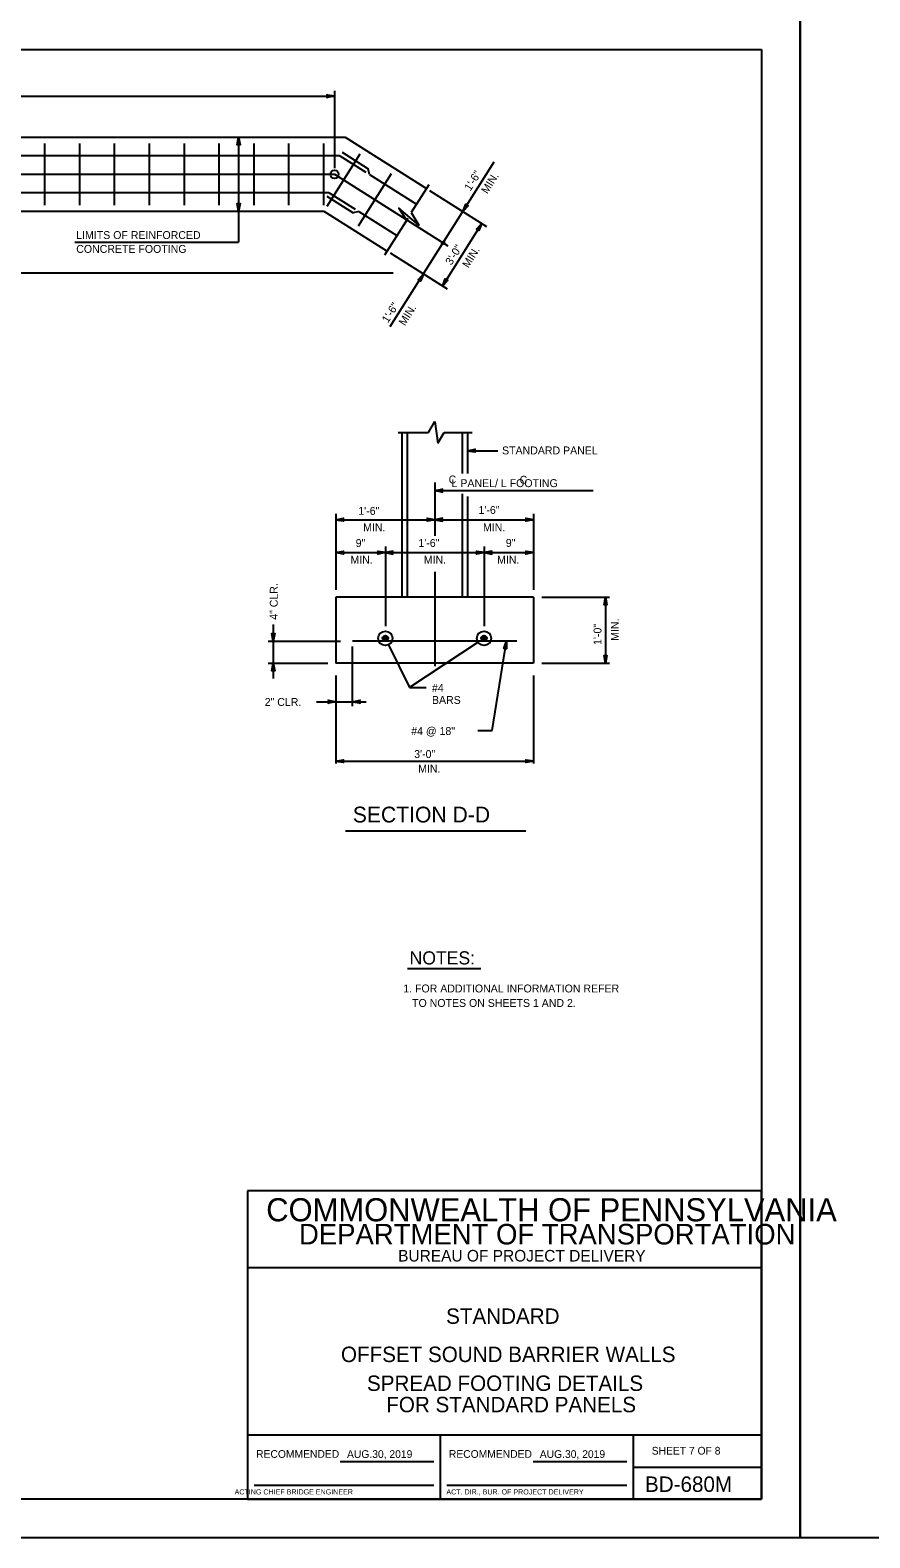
# Model space of a CAD drawing. Extents: x 3385 to 6532, y -616 to 1166.
# Drawn here: x 5144 to 5470, y -616 to -30 of the extents above; entities that cross this region are included whole.
import ezdxf

# ---------------------------------------------------------------- set-up
doc = ezdxf.new("R2010")
doc.units = 0
for name, color, linetype in [('1', 7, 'Continuous'), ('2', 7, 'Continuous'), ('PLT-BNDY', 7, 'Continuous')]:
    doc.layers.add(name, color=color, linetype=linetype)

msp = doc.modelspace()

# ---------------------------------------------------------------- linework, layer by layer
at = {"layer": '1'}
for p, q in [((4730.55, -55.48), (5262.17, -55.48)), ((5262.17, -53.39), (5262.17, -83.45)), ((5114.01, -71.46), (5266.33, -71.46)), ((5149.47, -97.86), (5149.47, -73.86)), ((5163.04, -97.86), (5163.04, -73.86)), ((5176.6, -97.86), (5176.6, -73.86)), ((5190.17, -97.86), (5190.17, -73.86)), ((5203.74, -97.86), (5203.74, -73.86)), ((5217.31, -97.86), (5217.31, -73.86)), ((5224.86, -71.46), (5224.86, -112.29)), ((5230.88, -97.86), (5230.88, -73.86)), ((5244.44, -97.86), (5244.44, -73.86)), ((5258.01, -97.86), (5258.01, -73.86)), ((5266.33, -71.46), (5297.96, -91.39)), ((5264.25, -78.66), (5129.7, -78.66)), ((5259.29, -98.23), (5272.09, -77.93)), ((5264.25, -78.66), (5274.41, -85.06)), ((5265.11, -77.3), (5275.26, -83.7)), ((5283.86, -145.11), (5324.25, -81.05)), ((5118.17, -85.86), (5262.17, -85.86)), ((5262.17, -85.86), (5306.31, -113.68)), ((5262.17, -85.86), (5262.17, -85.86)), ((5271.47, -105.91), (5284.28, -85.61)), ((5275.76, -85.91), (5275.26, -83.7)), ((5275.76, -85.91), (5294.12, -97.48)), ((5260.09, -93.06), (5133.86, -93.06)), ((5260.09, -93.06), (5270.25, -99.46)), ((5298.85, -89.97), (5292.04, -100.77)), ((5299.12, -92.13), (5321.33, -106.13)), ((5259.24, -94.41), (5269.39, -100.81)), ((5122.33, -100.26), (5258.01, -100.26)), ((5258.01, -100.26), (5282.59, -115.76)), ((5271.6, -100.31), (5269.39, -100.81)), ((5271.6, -100.31), (5286.43, -109.67)), ((5290.63, -103.02), (5281.58, -117.36)), ((5304.14, -129.34), (5319.5, -104.98)), ((5161.13, -112.29), (5224.86, -112.29)), ((5283.76, -116.49), (5305.97, -130.49)), ((4707.43, -124.26), (5285.01, -124.26)), ((5286.93, -186.26), (5298.77, -186.26)), ((5288.34, -186.26), (5288.34, -250.39)), ((5290.47, -186.26), (5290.47, -250.39)), ((5298.77, -186.26), (5301.17, -182.05)), ((5301.17, -182.05), (5302.37, -190.47)), ((5302.37, -190.47), (5304.77, -186.26)), ((5304.77, -186.26), (5315.76, -186.26)), ((5311.81, -186.26), (5311.81, -202.28)), ((5313.94, -186.26), (5313.94, -202.28)), ((5313.94, -193.39), (5325.72, -193.39)), ((5301.14, -205.8), (5301.14, -226.47)), ((5301.14, -208.94), (5362.75, -208.94)), ((5311.81, -210.16), (5311.81, -250.39)), ((5313.94, -211.18), (5313.94, -250.39)), ((5262.74, -217.9), (5262.74, -247.58)), ((5262.74, -220.24), (5339.54, -220.24)), ((5339.54, -217.9), (5339.54, -247.58)), ((5262.74, -233.04), (5339.54, -233.04)), ((5281.94, -230.69), (5281.94, -261.66)), ((5320.34, -230.69), (5320.34, -261.66)), ((5301.14, -240.5), (5301.14, -277.19)), ((5262.74, -250.39), (5262.74, -275.99)), ((5339.54, -250.39), (5262.74, -250.39)), ((5339.54, -250.39), (5339.54, -275.99)), ((5342.79, -250.39), (5369.17, -250.39)), ((5367.61, -250.39), (5367.61, -275.99)), ((5238.33, -260.99), (5238.33, -282.03)), ((5236.36, -267.46), (5264.56, -267.46)), ((5333.14, -267.46), (5269.14, -267.46)), ((5269.14, -292.74), (5269.14, -269.55)), ((5283.17, -268.91), (5291.32, -285.58)), ((5318.01, -267.94), (5291.32, -285.58)), ((5323.48, -302.25), (5329.02, -267.46)), ((5236.36, -275.99), (5259.51, -275.99)), ((5339.54, -275.99), (5262.74, -275.99)), ((5262.74, -280.8), (5262.74, -315.14)), ((5339.54, -280.8), (5339.54, -315.14)), ((5342.79, -275.99), (5369.17, -275.99)), ((5291.32, -285.58), (5297.84, -285.58)), ((5255.15, -291.05), (5274.5, -291.05)), ((5317.93, -302.25), (5323.48, -302.25)), ((5262.74, -314.18), (5339.54, -314.18)), ((5266.44, -341.26), (5336.67, -341.26)), ((5290.54, -394.88), (5319.11, -394.88)), ((5303.34, -601.31), (5303.34, -576.31)), ((5264.43, -586.59), (5300.84, -586.59)), ((5339.43, -586.59), (5375.84, -586.59)), ((5230.84, -595.81), (5300.84, -595.81)), ((5305.84, -595.81), (5375.84, -595.81))]:
    msp.add_line(p, q, dxfattribs=at)
for points in [[(5262.17, -55.48), (5259.19, -56.04), (5259.42, -55.88), (5259.54, -55.68), (5259.57, -55.48), (5259.54, -55.28), (5259.42, -55.08), (5259.19, -54.92), (5262.17, -55.48), (5259.42, -55.08), (5259.54, -55.28), (5262.17, -55.48), (5259.57, -55.48), (5259.54, -55.68), (5262.17, -55.48), (5259.42, -55.88)], [(5224.86, -71.46), (5225.42, -74.44), (5225.26, -74.21), (5225.06, -74.09), (5224.86, -74.06), (5224.66, -74.09), (5224.46, -74.21), (5224.31, -74.44), (5224.86, -71.46), (5224.46, -74.21), (5224.66, -74.09), (5224.86, -71.46), (5224.86, -74.06), (5225.06, -74.09), (5224.86, -71.46), (5225.26, -74.21)], [(5224.86, -100.26), (5224.31, -97.27), (5224.46, -97.5), (5224.66, -97.62), (5224.86, -97.66), (5225.06, -97.62), (5225.26, -97.5), (5225.42, -97.27), (5224.86, -100.26), (5225.26, -97.5), (5225.06, -97.62), (5224.86, -100.26), (5224.86, -97.66), (5224.66, -97.62), (5224.86, -100.26), (5224.46, -97.5)], [(5292.04, -100.77), (5295.02, -105.72), (5287.25, -99.05), (5290.13, -103.73)], [(5312.11, -100.31), (5313.22, -97.49), (5313.23, -97.77), (5313.34, -97.98), (5313.49, -98.12), (5313.68, -98.19), (5313.91, -98.2), (5314.17, -98.09), (5312.11, -100.31), (5313.91, -98.2), (5313.68, -98.19), (5312.11, -100.31), (5313.49, -98.12), (5313.34, -97.98), (5312.11, -100.31), (5313.23, -97.77)], [(5319.5, -104.98), (5318.38, -107.8), (5318.37, -107.52), (5318.27, -107.31), (5318.12, -107.18), (5317.93, -107.1), (5317.7, -107.09), (5317.44, -107.2), (5319.5, -104.98), (5317.7, -107.09), (5317.93, -107.1), (5319.5, -104.98), (5318.12, -107.18), (5318.27, -107.31), (5319.5, -104.98), (5318.37, -107.52)], [(5296.74, -124.68), (5295.63, -127.5), (5295.62, -127.22), (5295.51, -127.01), (5295.36, -126.88), (5295.17, -126.8), (5294.94, -126.79), (5294.68, -126.9), (5296.74, -124.68), (5294.94, -126.79), (5295.17, -126.8), (5296.74, -124.68), (5295.36, -126.88), (5295.51, -127.01), (5296.74, -124.68), (5295.62, -127.22)], [(5304.14, -129.34), (5305.26, -126.52), (5305.27, -126.8), (5305.38, -127.01), (5305.53, -127.14), (5305.72, -127.22), (5305.95, -127.23), (5306.21, -127.12), (5304.14, -129.34), (5305.95, -127.23), (5305.72, -127.22), (5304.14, -129.34), (5305.53, -127.14), (5305.38, -127.01), (5304.14, -129.34), (5305.27, -126.8)], [(5313.94, -193.39), (5316.93, -192.83), (5316.7, -192.99), (5316.58, -193.19), (5316.54, -193.39), (5316.58, -193.59), (5316.7, -193.79), (5316.93, -193.95), (5313.94, -193.39), (5316.7, -193.79), (5316.58, -193.59), (5313.94, -193.39), (5316.54, -193.39), (5316.58, -193.19), (5313.94, -193.39), (5316.7, -192.99)], [(5301.14, -208.94), (5304.12, -208.38), (5303.89, -208.54), (5303.78, -208.74), (5303.74, -208.94), (5303.78, -209.14), (5303.89, -209.34), (5304.12, -209.5), (5301.14, -208.94), (5303.89, -209.34), (5303.78, -209.14), (5301.14, -208.94), (5303.74, -208.94), (5303.78, -208.74), (5301.14, -208.94), (5303.89, -208.54)], [(5262.74, -220.24), (5265.72, -219.68), (5265.49, -219.84), (5265.37, -220.04), (5265.34, -220.24), (5265.37, -220.44), (5265.49, -220.64), (5265.72, -220.8), (5262.74, -220.24), (5265.49, -220.64), (5265.37, -220.44), (5262.74, -220.24), (5265.34, -220.24), (5265.37, -220.04), (5262.74, -220.24), (5265.49, -219.84)], [(5301.14, -220.24), (5298.16, -220.8), (5298.39, -220.64), (5298.51, -220.44), (5298.54, -220.24), (5298.51, -220.04), (5298.39, -219.84), (5298.16, -219.68), (5301.14, -220.24), (5298.39, -219.84), (5298.51, -220.04), (5301.14, -220.24), (5298.54, -220.24), (5298.51, -220.44), (5301.14, -220.24), (5298.39, -220.64)], [(5301.14, -220.24), (5304.12, -220.8), (5303.89, -220.64), (5303.78, -220.44), (5303.74, -220.24), (5303.78, -220.04), (5303.89, -219.84), (5304.12, -219.68), (5301.14, -220.24), (5303.89, -219.84), (5303.78, -220.04), (5301.14, -220.24), (5303.74, -220.24), (5303.78, -220.44), (5301.14, -220.24), (5303.89, -220.64)], [(5339.54, -220.24), (5336.56, -220.8), (5336.79, -220.64), (5336.91, -220.44), (5336.94, -220.24), (5336.91, -220.04), (5336.79, -219.84), (5336.56, -219.68), (5339.54, -220.24), (5336.79, -219.84), (5336.91, -220.04), (5339.54, -220.24), (5336.94, -220.24), (5336.91, -220.44), (5339.54, -220.24), (5336.79, -220.64)], [(5262.74, -233.04), (5265.72, -232.48), (5265.49, -232.64), (5265.37, -232.84), (5265.34, -233.04), (5265.37, -233.24), (5265.49, -233.44), (5265.72, -233.6), (5262.74, -233.04), (5265.49, -233.44), (5265.37, -233.24), (5262.74, -233.04), (5265.34, -233.04), (5265.37, -232.84), (5262.74, -233.04), (5265.49, -232.64)], [(5281.94, -233.04), (5278.96, -233.6), (5279.19, -233.44), (5279.31, -233.24), (5279.34, -233.04), (5279.31, -232.84), (5279.19, -232.64), (5278.96, -232.48), (5281.94, -233.04), (5279.19, -232.64), (5279.31, -232.84), (5281.94, -233.04), (5279.34, -233.04), (5279.31, -233.24), (5281.94, -233.04), (5279.19, -233.44)], [(5281.94, -233.04), (5284.92, -233.6), (5284.69, -233.44), (5284.57, -233.24), (5284.54, -233.04), (5284.57, -232.84), (5284.69, -232.64), (5284.92, -232.48), (5281.94, -233.04), (5284.69, -232.64), (5284.57, -232.84), (5281.94, -233.04), (5284.54, -233.04), (5284.57, -233.24), (5281.94, -233.04), (5284.69, -233.44)], [(5320.34, -233.04), (5317.36, -233.6), (5317.59, -233.44), (5317.71, -233.24), (5317.74, -233.04), (5317.71, -232.84), (5317.59, -232.64), (5317.36, -232.48), (5320.34, -233.04), (5317.59, -232.64), (5317.71, -232.84), (5320.34, -233.04), (5317.74, -233.04), (5317.71, -233.24), (5320.34, -233.04), (5317.59, -233.44)], [(5320.34, -233.04), (5323.32, -233.6), (5323.09, -233.44), (5322.98, -233.24), (5322.94, -233.04), (5322.98, -232.84), (5323.09, -232.64), (5323.32, -232.48), (5320.34, -233.04), (5323.09, -232.64), (5322.98, -232.84), (5320.34, -233.04), (5322.94, -233.04), (5322.98, -233.24), (5320.34, -233.04), (5323.09, -233.44)], [(5339.54, -233.04), (5336.56, -233.6), (5336.79, -233.44), (5336.91, -233.24), (5336.94, -233.04), (5336.91, -232.84), (5336.79, -232.64), (5336.56, -232.48), (5339.54, -233.04), (5336.79, -232.64), (5336.91, -232.84), (5339.54, -233.04), (5336.94, -233.04), (5336.91, -233.24), (5339.54, -233.04), (5336.79, -233.44)], [(5367.61, -250.39), (5368.17, -253.37), (5368.01, -253.15), (5367.81, -253.03), (5367.61, -252.99), (5367.41, -253.03), (5367.21, -253.15), (5367.05, -253.37), (5367.61, -250.39), (5367.21, -253.15), (5367.41, -253.03), (5367.61, -250.39), (5367.61, -252.99), (5367.81, -253.03), (5367.61, -250.39), (5368.01, -253.15)], [(5238.33, -267.46), (5237.77, -264.48), (5237.93, -264.71), (5238.13, -264.83), (5238.33, -264.86), (5238.53, -264.83), (5238.73, -264.71), (5238.89, -264.48), (5238.33, -267.46), (5238.73, -264.71), (5238.53, -264.83), (5238.33, -267.46), (5238.33, -264.86), (5238.13, -264.83), (5238.33, -267.46), (5237.93, -264.71)], [(5329.02, -267.46), (5329.11, -270.49), (5328.99, -270.24), (5328.81, -270.09), (5328.62, -270.03), (5328.41, -270.03), (5328.2, -270.12), (5328, -270.32), (5329.02, -267.46), (5328.2, -270.12), (5328.41, -270.03), (5329.02, -267.46), (5328.62, -270.03), (5328.81, -270.09), (5329.02, -267.46), (5328.99, -270.24)], [(5367.61, -275.99), (5367.05, -273.01), (5367.21, -273.24), (5367.41, -273.36), (5367.61, -273.39), (5367.81, -273.36), (5368.01, -273.24), (5368.17, -273.01), (5367.61, -275.99), (5368.01, -273.24), (5367.81, -273.36), (5367.61, -275.99), (5367.61, -273.39), (5367.41, -273.36), (5367.61, -275.99), (5367.21, -273.24)], [(5238.33, -275.99), (5238.89, -278.98), (5238.73, -278.75), (5238.53, -278.63), (5238.33, -278.59), (5238.13, -278.63), (5237.93, -278.75), (5237.77, -278.98), (5238.33, -275.99), (5237.93, -278.75), (5238.13, -278.63), (5238.33, -275.99), (5238.33, -278.59), (5238.53, -278.63), (5238.33, -275.99), (5238.73, -278.75)], [(5262.74, -291.05), (5259.76, -291.61), (5259.99, -291.45), (5260.11, -291.25), (5260.14, -291.05), (5260.11, -290.85), (5259.99, -290.65), (5259.76, -290.49), (5262.74, -291.05), (5259.99, -290.65), (5260.11, -290.85), (5262.74, -291.05), (5260.14, -291.05), (5260.11, -291.25), (5262.74, -291.05), (5259.99, -291.45)], [(5269.14, -291.05), (5272.12, -290.49), (5271.89, -290.65), (5271.77, -290.85), (5271.74, -291.05), (5271.77, -291.25), (5271.89, -291.45), (5272.12, -291.61), (5269.14, -291.05), (5271.89, -291.45), (5271.77, -291.25), (5269.14, -291.05), (5271.74, -291.05), (5271.77, -290.85), (5269.14, -291.05), (5271.89, -290.65)], [(5262.74, -314.18), (5265.72, -313.62), (5265.49, -313.78), (5265.37, -313.98), (5265.34, -314.18), (5265.37, -314.38), (5265.49, -314.58), (5265.72, -314.74), (5262.74, -314.18), (5265.49, -314.58), (5265.37, -314.38), (5262.74, -314.18), (5265.34, -314.18), (5265.37, -313.98), (5262.74, -314.18), (5265.49, -313.78)], [(5339.54, -314.18), (5336.56, -314.74), (5336.79, -314.58), (5336.91, -314.38), (5336.94, -314.18), (5336.91, -313.98), (5336.79, -313.78), (5336.56, -313.62), (5339.54, -314.18), (5336.79, -313.78), (5336.91, -313.98), (5339.54, -314.18), (5336.94, -314.18), (5336.91, -314.38), (5339.54, -314.18), (5336.79, -314.58)]]:
    msp.add_lwpolyline(points, dxfattribs=at)
for centre, radius in [((5262.17, -85.86), 1.6), ((5304.43, -112.5), 0.533), ((5304.43, -112.5), 0.267), ((5281.94, -266.39), 2.8), ((5320.34, -266.39), 2.8), ((5281.94, -266.39), 1.07), ((5281.94, -266.39), 0.8), ((5281.94, -266.39), 0.533), ((5281.94, -266.39), 0.267), ((5320.34, -266.39), 1.07), ((5320.34, -266.39), 0.8), ((5320.34, -266.39), 0.533), ((5320.34, -266.39), 0.267)]:
    msp.add_circle(centre, radius, dxfattribs=at)
at = {"layer": '2'}
for p, q in [((4642.34, -37.31), (5428.34, -37.31)), ((5428.34, -37.31), (5428.34, -601.31)), ((5428.34, -481.31), (5228.34, -481.31)), ((5228.34, -481.31), (5228.34, -601.31)), ((5428.34, -601.31), (5428.34, -481.31)), ((5428.34, -511.31), (5228.34, -511.31)), ((5428.34, -576.31), (5228.34, -576.31)), ((5378.34, -576.31), (5378.34, -601.31)), ((5378.34, -588.81), (5428.34, -588.81)), ((5428.34, -601.31), (4642.34, -601.31)), ((5228.34, -601.31), (5428.34, -601.31))]:
    msp.add_line(p, q, dxfattribs=at)
at = {"layer": 'PLT-BNDY'}
for points in [[(4602.34, -22.31), (5443.34, -22.31), (5443.34, -616.31), (4602.34, -616.31)], [(5443.34, -22.31), (6284.34, -22.31), (6284.34, -616.31), (5443.34, -616.31)]]:
    msp.add_lwpolyline(points, close=True, dxfattribs=at)

# ---------------------------------------------------------------- texts
at = {"layer": '1'}
for s, rotation, p in [('1\'-6"', 57.76906, (5315.03, -92.63)), ('MIN.', 57.76906, (5321.62, -93.71)), ('3\'-0"', 57.76906, (5307.65, -121.47)), ('MIN.', 57.76906, (5314.23, -122.55)), ('1\'-6"', 57.76906, (5282.95, -143.94)), ('MIN.', 57.76906, (5289.53, -145.02)), ('4" CLR.', 90, (5240.07, -259.18)), ('1\'-0"', 90, (5366.03, -268.96)), ('MIN.', 90, (5372.76, -267.36))]:
    msp.add_text(s, height=3.072, rotation=rotation, dxfattribs=at).set_placement(p)
for s, height, p in [('LIMITS OF REINFORCED', 3.0721, (5161.68, -111.06)), ('CONCRETE FOOTING', 3.0721, (5161.68, -116.44)), ('STANDARD PANEL', 3.0721, (5327.36, -194.84)), ('C', 3.07, (5306.57, -206.13)), ('L PANEL/ L FOOTING', 3.0721, (5307.71, -207.57)), ('C', 3.07, (5334.2, -206.24)), ('1\'-6"', 3.072, (5271.43, -218.35)), ('1\'-6"', 3.072, (5318.19, -218)), ('MIN.', 3.072, (5273.31, -224.75)), ('MIN.', 3.072, (5319.94, -224.75)), ('9"', 3.072, (5270.4, -230.85)), ('1\'-6"', 3.072, (5294.81, -230.83)), ('9"', 3.072, (5328.82, -230.8)), ('MIN.', 3.072, (5268.37, -237.37)), ('MIN.', 3.072, (5296.9, -237.37)), ('MIN.', 3.072, (5325.43, -237.37)), ('#4', 3.072, (5300.09, -287.23)), ('2" CLR.', 3.072, (5235.01, -292.68)), ('BARS', 3.072, (5300.09, -291.91)), ('#4 @ 18"', 3.072, (5292.02, -304)), ('3\'-0"', 3.072, (5293.17, -312.94)), ('MIN.', 3.072, (5294.71, -318.62)), ('SECTION D-D', 6.144, (5269.28, -338.02)), ('NOTES:', 5.117, (5291.38, -393.26)), ('1. FOR ADDITIONAL INFORMATION REFER', 3.072, (5288.93, -404.14)), ('   TO NOTES ON SHEETS 1 AND 2.', 3.072, (5288.93, -409.77)), ('STANDARD', 6, (5305.59, -533.06)), ('OFFSET SOUND BARRIER WALLS', 6.0001, (5264.67, -547.93)), ('SPREAD FOOTING DETAILS', 6.0001, (5274.8, -559.16)), ('FOR STANDARD PANELS', 6.0001, (5282.3, -567.46)), ('RECOMMENDED', 3, (5231.67, -585.18)), ('AUG.30, 2019', 3, (5267.03, -585.22)), ('RECOMMENDED', 3, (5306.67, -585.18)), ('AUG.30, 2019', 3, (5342.03, -585.22)), ('SHEET 7 OF 8', 3, (5385.59, -583.92)), ('BD-680M', 6, (5382.97, -598.43)), ('       ACTING CHIEF BRIDGE ENGINEER', 2.0002, (5217.93, -599.43)), ('ACT. DIR., BUR. OF PROJECT DELIVERY', 2.0002, (5305.69, -599.43))]:
    msp.add_text(s, height=height, dxfattribs=at).set_placement(p)
at = {"layer": '2'}
for s, height, p in [('COMMONWEALTH OF PENNSYLVANIA', 9, (5235.59, -493.18)), ('DEPARTMENT OF TRANSPORTATION', 8.0002, (5248.34, -502.18)), ('BUREAU OF PROJECT DELIVERY', 4.5, (5286.93, -508.81))]:
    msp.add_text(s, height=height, dxfattribs=at).set_placement(p)

doc.saveas('drawing.dxf')
